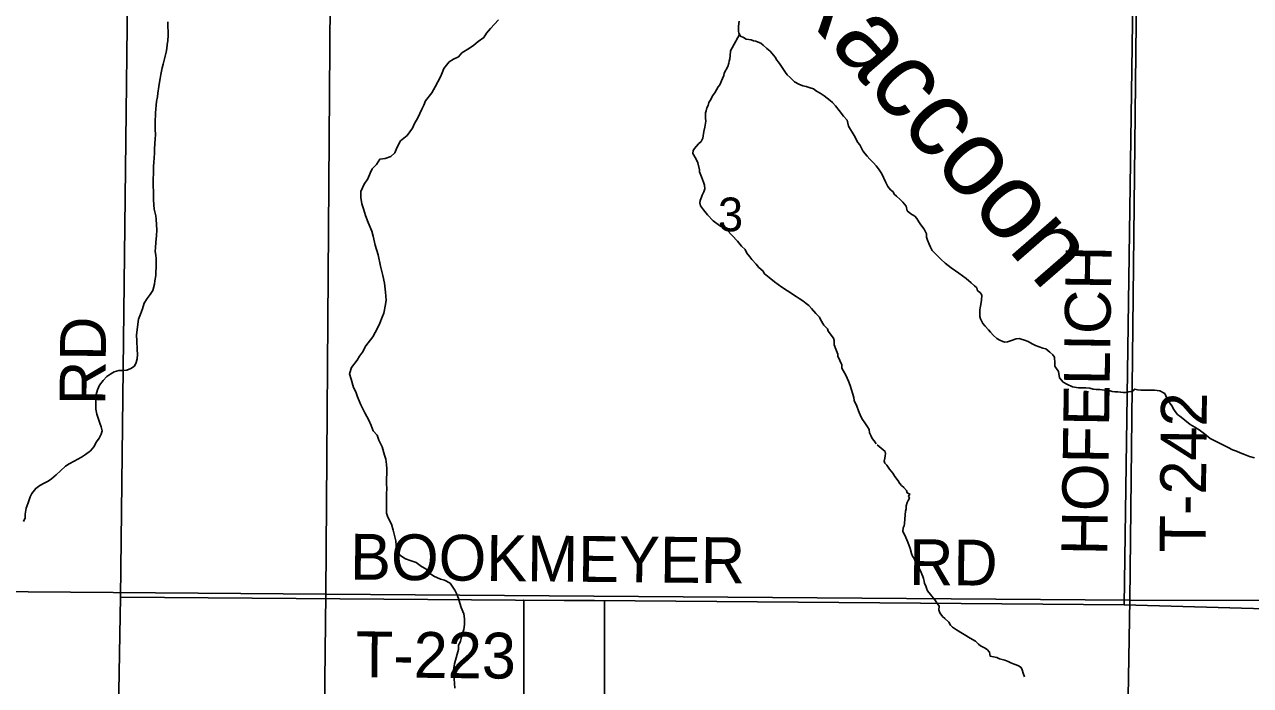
# Model space of a CAD drawing. Extents: x 1588073 to 2013523, y 1090242 to 1357120.
# Drawn here: x 1825493 to 1833520, y 1212418 to 1216746 of the extents above; entities that cross this region are included whole.
import ezdxf

# ---------------------------------------------------------------- set-up
doc = ezdxf.new("R2010")
doc.units = 0
for name, color, linetype in [('GM_X_Corporation', 7, 'Continuous'), ('GM_X_County_Road', 7, 'Continuous'), ('GM_X_County_Road_Text', 7, 'Continuous'), ('GM_X_Minor_River', 7, 'Continuous'), ('GM_X_Minor_River_Text', 7, 'Continuous'), ('GM_X_Section', 7, 'Continuous'), ('GM_X_Section_Text', 7, 'Continuous'), ('GM_X_Township_Road', 7, 'Continuous'), ('GM_X_Township_Road_Text', 7, 'Continuous')]:
    doc.layers.add(name, color=color, linetype=linetype)

msp = doc.modelspace()

# ---------------------------------------------------------------- linework, layer by layer
at = {"layer": 'GM_X_Corporation'}
msp.add_lwpolyline([(1828762.3, 1209451.1), (1828761.7, 1212977.2), (1829290, 1212973.1), (1829290.1, 1212152.7)], dxfattribs=at)
at = {"layer": 'GM_X_County_Road'}
msp.add_lwpolyline([(1826077.2, 1210525.9), (1826120.4, 1212997.4), (1826179.5, 1218042.8)], dxfattribs=at)
at = {"layer": 'GM_X_Minor_River'}
for points in [[(1826430.2, 1216763.4), (1826431.8, 1216729.3), (1826433.5, 1216703.2), (1826433.2, 1216673.1), (1826430.8, 1216641.1), (1826426.5, 1216613.1), (1826424.2, 1216589.1), (1826419.9, 1216565.1), (1826401, 1216487.1), (1826394.7, 1216463.1), (1826390.5, 1216441.1), (1826386.2, 1216419.1), (1826381.9, 1216393.1), (1826377.6, 1216369.1), (1826371.3, 1216339.1), (1826366.8, 1216297.1), (1826362.5, 1216273), (1826358.1, 1216241), (1826355.9, 1216217), (1826353.6, 1216191), (1826351.3, 1216166.9), (1826351, 1216144.9), (1826348.8, 1216122.9), (1826348, 1216058.7), (1826349.7, 1216024.6), (1826349.3, 1215994.6), (1826347, 1215966.6), (1826344.6, 1215930.5), (1826344.3, 1215902.4), (1826339.6, 1215842.4), (1826337.3, 1215818.3), (1826335.8, 1215688.1), (1826337.4, 1215652), (1826336.8, 1215595.9), (1826342.1, 1215535.7), (1826351.6, 1215493.5), (1826355.4, 1215471.4), (1826358.5, 1215399.2), (1826358.1, 1215365.1), (1826353.6, 1215319.1), (1826351.2, 1215285), (1826348.9, 1215259), (1826352.7, 1215234.9), (1826354.4, 1215212.8), (1826355.8, 1215156.7), (1826353.4, 1215124.7), (1826353.1, 1215102.6), (1826346.7, 1215066.6), (1826344.5, 1215044.6), (1826332, 1215004.6), (1826315.7, 1214978.8), (1826295.3, 1214950.9), (1826277, 1214921.1), (1826264.5, 1214883.1), (1826252.1, 1214849.2), (1826239.7, 1214817.2), (1826235.3, 1214783.2), (1826226.5, 1214711.1), (1826228.1, 1214675.1), (1826231.4, 1214616.9), (1826233.1, 1214584.8), (1826230.7, 1214556.8), (1826224.5, 1214532.8), (1826212.2, 1214508.9), (1826188, 1214493.1), (1826161.8, 1214483.3), (1826131.7, 1214479.7), (1826109.7, 1214479.9), (1826079.6, 1214472.2), (1826057.4, 1214458.4), (1826031.1, 1214440.7), (1826006.8, 1214414.9), (1825984.4, 1214385), (1825970.1, 1214353.1), (1825961.7, 1214323.2), (1825959.2, 1214283.1), (1825958.9, 1214257), (1825960.6, 1214227), (1825966.2, 1214194.8), (1825974, 1214168.7), (1825985.6, 1214136.5), (1825995.3, 1214112.3), (1826001.1, 1214086.2), (1825994.8, 1214064.2)], [(1828595.5, 1216776.2), (1828544.7, 1216718.7), (1828518.4, 1216688.9), (1828500, 1216661), (1828463.7, 1216635.3), (1828435.3, 1216609.6), (1828407.1, 1216591.8), (1828356.7, 1216560.3), (1828334.3, 1216534.5), (1828302.1, 1216518.8), (1828273.9, 1216501.1), (1828237.3, 1216457.4), (1828227, 1216429.4), (1828216.7, 1216403.5), (1828181.9, 1216337.7), (1828159.4, 1216297.9), (1828118.7, 1216246.2), (1828108.4, 1216218.2), (1828094.1, 1216192.3), (1828081.7, 1216162.4), (1828065.3, 1216130.5), (1828046.9, 1216098.6), (1828032.6, 1216066.7), (1827998, 1216019), (1827955.5, 1215983.4), (1827930.9, 1215937.5), (1827916.6, 1215905.6), (1827890.3, 1215881.8), (1827854, 1215868.2), (1827820, 1215864.6), (1827797.5, 1215828.7), (1827769.2, 1215801), (1827756.8, 1215773), (1827740.4, 1215735.1), (1827715.9, 1215701.3), (1827695.4, 1215653.4), (1827694.9, 1215613.4), (1827700.4, 1215571.2), (1827712.1, 1215539), (1827725.6, 1215494.8), (1827743.1, 1215448.5), (1827766.5, 1215392.1), (1827776.1, 1215359.9), (1827789.5, 1215301.7), (1827808.8, 1215237.3), (1827824, 1215163), (1827839.3, 1215102.7), (1827850.7, 1215052.5), (1827856.1, 1214994.3), (1827861.5, 1214940.1), (1827857.1, 1214912.1), (1827846.5, 1214856.1), (1827834.2, 1214830.2), (1827819.7, 1214790.3), (1827803.3, 1214758.4), (1827772.6, 1214700.6), (1827727.9, 1214640.9), (1827705.4, 1214601.1), (1827687, 1214573.2)], [(1830171.9, 1216766.6), (1830168.1, 1216734.4), (1830168.2, 1216702.4), (1830170.3, 1216688.3), (1830180.4, 1216670.3), (1830200.5, 1216660.4), (1830218.6, 1216650.4), (1830250.7, 1216644.6), (1830266.8, 1216638.6), (1830280.8, 1216636.7), (1830296.9, 1216630.8), (1830312.9, 1216622.8), (1830329, 1216610.9), (1830353.2, 1216588.9), (1830375.3, 1216571), (1830397.5, 1216545), (1830407.6, 1216531), (1830419.7, 1216513), (1830429.8, 1216499), (1830439.9, 1216483), (1830476.3, 1216431.1), (1830486.3, 1216417.1), (1830506.5, 1216399.1), (1830534.7, 1216371.2), (1830562.8, 1216355.2), (1830588.9, 1216345.3), (1830611, 1216339.4), (1830637.1, 1216331.5), (1830659.2, 1216323.6), (1830679.3, 1216309.7), (1830703.4, 1216295.8), (1830727.5, 1216279.8), (1830767.8, 1216247.9), (1830783.9, 1216236), (1830802, 1216214), (1830826.3, 1216182), (1830854.5, 1216146.1), (1830878.7, 1216120.1), (1830888.9, 1216080), (1830925.3, 1216020), (1830949.6, 1215974), (1830961.7, 1215958), (1830969.8, 1215940), (1830981.9, 1215918), (1830996, 1215900), (1831010.1, 1215884), (1831028.3, 1215864.1), (1831050.5, 1215840.1), (1831068.6, 1215820.1), (1831084.7, 1215800.2), (1831106.9, 1215768.2), (1831131.2, 1215716.1), (1831145.4, 1215686.1), (1831163.6, 1215664.1), (1831179.7, 1215650.2), (1831185.8, 1215634.2), (1831201.9, 1215622.2), (1831226, 1215600.3), (1831244.2, 1215582.3), (1831266.3, 1215556.3), (1831272.5, 1215526.3), (1831296.7, 1215506.3), (1831322.8, 1215490.4), (1831334.9, 1215476.4), (1831349, 1215454.4), (1831361.2, 1215434.4), (1831383.3, 1215406.5), (1831399.5, 1215374.4), (1831399.6, 1215354.4), (1831405.8, 1215334.4), (1831415.9, 1215308.3), (1831424, 1215288.3), (1831436.2, 1215266.3), (1831464.4, 1215238.4), (1831492.6, 1215208.4), (1831520.8, 1215182.5), (1831559, 1215152.6), (1831609.3, 1215118.7), (1831657.6, 1215082.9), (1831691.8, 1215054.9), (1831711.9, 1215035), (1831728, 1215021), (1831732.1, 1215003), (1831750.2, 1214991), (1831760.3, 1214973), (1831758.5, 1214940.9), (1831754.6, 1214912.8), (1831750.7, 1214890.8), (1831748.8, 1214876.7), (1831746.9, 1214858.6), (1831747, 1214834.6), (1831751.1, 1214818.6), (1831767.3, 1214788.6), (1831783.4, 1214770.6), (1831803.6, 1214746.6), (1831817.7, 1214730.6), (1831835.8, 1214712.7), (1831860, 1214690.7), (1831878.1, 1214678.8)], [(1830175.1, 1216679.8), (1830115, 1216574.2), (1830112.3, 1216540.2), (1830109.9, 1216520.2), (1830105.6, 1216506.3), (1830105.3, 1216492.2), (1830096.9, 1216470.4), (1830074, 1216426.8), (1830071.7, 1216412.8), (1830063.3, 1216392.9), (1830046.4, 1216351.2), (1830034.1, 1216337.4), (1830013.3, 1216297.8), (1829996.9, 1216278.1), (1829986.4, 1216254.2), (1829974, 1216234.5), (1829969.7, 1216216.5), (1829961.3, 1216200.7), (1829954.9, 1216180.8), (1829952.6, 1216166.8), (1829951.9, 1216132.8), (1829953.5, 1216112.7), (1829951.2, 1216098.7), (1829946.7, 1216072.8), (1829940.1, 1216044.9), (1829933.2, 1216000.9), (1829922.7, 1215979.1), (1829906.4, 1215963.4), (1829892.1, 1215949.7), (1829879.8, 1215933.9), (1829871.5, 1215920.1), (1829869.2, 1215902.1), (1829890.3, 1215863.6), (1829901.8, 1215839.3), (1829912.9, 1215795), (1829912.6, 1215781), (1829925.9, 1215748.7), (1829939.2, 1215714.4), (1829944.8, 1215694.3), (1829946.3, 1215670.2), (1829939.9, 1215650.3), (1829929.4, 1215628.5), (1829925.1, 1215614.5), (1829916.7, 1215592.7), (1829914.4, 1215578.7), (1829918, 1215558.6), (1829937.4, 1215532.2), (1829964.7, 1215499.6), (1830001.9, 1215460.8), (1830043.2, 1215429.9), (1830090.6, 1215400.9), (1830161, 1215327.4), (1830188.3, 1215294.8), (1830211.8, 1215272.3), (1830221.3, 1215248.1), (1830242.8, 1215225.6), (1830254.5, 1215207.4), (1830283.8, 1215176.7), (1830301.3, 1215154.4), (1830328.8, 1215129.8), (1830336.5, 1215115.6), (1830367.9, 1215088.9), (1830403.3, 1215060.2), (1830450.6, 1215025.2), (1830488.1, 1215002.4), (1830511.7, 1214985.9), (1830527.5, 1214975.6), (1830545.2, 1214965.2), (1830564.9, 1214950.8), (1830588.6, 1214936.3), (1830610.3, 1214919.9), (1830628, 1214905.5), (1830645.6, 1214887.1), (1830674.9, 1214854.5), (1830698.3, 1214830), (1830704, 1214813.8), (1830727.2, 1214777.3), (1830750.7, 1214752.8), (1830754.4, 1214738.7), (1830789.4, 1214692), (1830793.1, 1214677.9), (1830794.8, 1214663.8), (1830794.5, 1214647.8), (1830803.9, 1214619.6), (1830817.2, 1214587.3), (1830818.9, 1214573.2), (1830843.8, 1214518.6), (1830845.3, 1214494.6), (1830870.3, 1214450), (1830887.5, 1214409.6), (1830898.9, 1214381.3), (1830923.2, 1214302.7), (1830924.8, 1214284.7), (1830942, 1214246.3), (1830953.4, 1214216), (1830968.6, 1214179.6), (1830980.2, 1214159.4), (1830995.7, 1214137.1), (1831011.2, 1214110.7), (1831022.8, 1214094.4), (1831026.4, 1214072.3)], [(1831878.1, 1214678.8), (1831898.1, 1214670.8), (1831912.2, 1214666.9), (1831928.2, 1214669), (1831956.2, 1214677.1), (1831986.2, 1214687.3), (1832004.3, 1214689.4), (1832018.3, 1214685.4), (1832040.4, 1214679.5), (1832064.5, 1214669.6), (1832090.6, 1214655.7), (1832112.7, 1214643.8), (1832160.9, 1214626), (1832179, 1214622), (1832205.1, 1214600.1), (1832225.3, 1214582.1), (1832237.4, 1214568.2), (1832239.6, 1214528.1), (1832239.7, 1214508), (1832261.9, 1214474), (1832270.1, 1214431.9), (1832294.3, 1214404), (1832316.4, 1214390), (1832354.6, 1214374.2), (1832394.7, 1214366.3), (1832442.8, 1214366.6), (1832468.9, 1214364.7), (1832489, 1214358.8), (1832509, 1214356.9), (1832533.1, 1214355), (1832563.2, 1214351.1), (1832581.2, 1214349.2), (1832601.3, 1214347.3), (1832615.3, 1214343.3), (1832631.3, 1214341.4), (1832651.4, 1214341.5), (1832669.4, 1214339.6), (1832687.5, 1214335.7), (1832701.5, 1214335.7), (1832721.6, 1214339.8), (1832737.6, 1214343.9), (1832751.6, 1214348)], [(1827687, 1214573.2), (1827670.7, 1214547.3), (1827634.1, 1214499.6), (1827621.6, 1214457.7), (1827631.3, 1214423.5), (1827646.6, 1214369.2), (1827662.4, 1214341), (1827674, 1214308.8), (1827695.4, 1214256.5), (1827720.9, 1214204.1), (1827746.4, 1214155.7), (1827762, 1214119.4), (1827775.6, 1214085.2), (1827801.3, 1214056.9), (1827813, 1214024.7), (1827834.5, 1213980.4), (1827849.9, 1213926.1), (1827859.6, 1213899.9), (1827863.2, 1213865.8), (1827864.9, 1213835.7), (1827863.8, 1213743.6), (1827865.4, 1213703.5), (1827863.1, 1213677.4), (1827862, 1213583.2), (1827863.6, 1213547.1), (1827871.3, 1213521), (1827894.8, 1213474.6), (1827906.4, 1213434.4), (1827912.1, 1213408.3), (1827923.6, 1213366.1), (1827927.2, 1213334), (1827928.9, 1213305.9), (1827950.6, 1213271.6), (1827986.3, 1213247.2), (1828024.2, 1213234.8), (1828058.1, 1213222.4), (1828091.9, 1213198), (1828119.8, 1213181.6), (1828145.5, 1213153.3), (1828173.3, 1213134.9), (1828217.1, 1213114.4), (1828243.1, 1213108.1), (1828278.9, 1213087.7), (1828310.4, 1213041.3), (1828324.2, 1213015.1), (1828333.9, 1212986.9), (1828343.5, 1212956.8), (1828351.2, 1212928.6), (1828368.8, 1212888.3), (1828374.4, 1212854.2), (1828374, 1212818.1), (1828369.6, 1212784.1), (1828357.1, 1212742.2), (1828346.7, 1212708.2), (1828334.3, 1212680.3), (1828334.1, 1212654.2), (1828325.7, 1212622.2), (1828308.9, 1212560.3), (1828302.5, 1212520.3), (1828304.1, 1212488.2), (1828305.8, 1212462.1), (1828311.1, 1212399.9)], [(1832748.7, 1214347.2), (1832763.5, 1214358.1), (1832779.6, 1214354.1), (1832801.7, 1214352.2), (1832855.8, 1214352.5), (1832891.9, 1214350.7), (1832926, 1214346.8), (1832960.1, 1214328.9), (1832976.4, 1214288.9), (1833004.6, 1214248.9), (1833018.8, 1214224.9), (1833026.8, 1214210.9), (1833043, 1214192.9), (1833065.1, 1214175), (1833089.3, 1214155.1), (1833125.5, 1214127.2), (1833155.6, 1214109.2), (1833183.8, 1214091.3), (1833218, 1214065.4), (1833256.2, 1214035.5), (1833356.7, 1213985.9), (1833372.8, 1213975.9), (1833402.9, 1213962), (1833429, 1213952.1), (1833453.1, 1213942.2), (1833481.2, 1213930.3), (1833513.4, 1213918.4), (1833545.5, 1213908.6)], [(1825994.8, 1214064.2), (1825982.5, 1214038.3), (1825964.2, 1214012.5), (1825945.8, 1213980.6), (1825925.4, 1213954.8), (1825893.1, 1213931.1), (1825864.9, 1213913.3), (1825818.5, 1213885.8), (1825784.3, 1213870.1), (1825762.1, 1213854.3), (1825727.7, 1213822.6), (1825699.3, 1213796.8), (1825669, 1213771.1), (1825646.8, 1213755.3), (1825622.6, 1213743.6), (1825592.4, 1213727.8), (1825566.1, 1213708.1), (1825541.7, 1213674.3), (1825529.4, 1213652.4), (1825517, 1213614.4), (1825504.5, 1213578.5), (1825498.1, 1213540.5), (1825497.8, 1213516.4), (1825485.5, 1213492.5)], [(1831026.4, 1214072.3), (1831035.9, 1214050.1), (1831043.6, 1214035.9), (1831055.2, 1214019.7), (1831068.8, 1213999.4)], [(1832039.7, 1212474.5), (1832031.9, 1212498.6), (1832024, 1212520.7), (1832018.2, 1212534.8), (1832000.2, 1212547), (1831986.3, 1212553.1), (1831972.3, 1212557.3), (1831950.3, 1212565.5), (1831932.4, 1212575.7), (1831910.4, 1212583.9), (1831876.5, 1212592.2), (1831858.5, 1212600.4), (1831814.6, 1212610.8), (1831810.8, 1212636.9), (1831794.9, 1212653.1), (1831779, 1212665.2), (1831753, 1212677.5), (1831739.1, 1212689.6), (1831719.3, 1212707.8), (1831685.4, 1212728.2), (1831595.7, 1212783.1), (1831569.8, 1212799.4), (1831555.9, 1212813.5), (1831544.1, 1212831.7), (1831518.3, 1212855.9), (1831504.4, 1212870.1), (1831486.5, 1212894.3), (1831478.7, 1212914.4), (1831480.9, 1212938.5), (1831471, 1212952.6), (1831453.2, 1212978.8), (1831425.5, 1213013.1), (1831405.6, 1213037.3), (1831397.8, 1213055.5), (1831393.9, 1213071.5), (1831386, 1213085.6), (1831384.2, 1213101.7), (1831378.3, 1213117.8), (1831374.4, 1213131.8), (1831368.5, 1213145.9), (1831360.6, 1213164), (1831344.9, 1213196.2), (1831327.1, 1213228.5), (1831317.3, 1213248.6), (1831307.4, 1213264.7), (1831299.6, 1213282.8), (1831291.8, 1213315), (1831276.2, 1213357.2), (1831256.5, 1213401.5), (1831242.7, 1213425.7), (1831244.9, 1213449.7), (1831253, 1213463.7), (1831255.2, 1213477.7), (1831257.4, 1213507.7), (1831259.6, 1213535.8), (1831261.8, 1213559.8), (1831266, 1213573.8), (1831266.1, 1213593.9), (1831272.3, 1213615.9), (1831278.5, 1213629.8), (1831286.6, 1213643.8), (1831280.7, 1213657.9), (1831288.8, 1213671.8), (1831272.9, 1213680), (1831267, 1213694.1), (1831251.1, 1213714.3), (1831235.2, 1213728.4), (1831221.3, 1213742.6), (1831213.5, 1213758.7), (1831191.7, 1213787), (1831177.8, 1213809.1), (1831156, 1213835.4), (1831138.2, 1213859.6), (1831126.3, 1213873.7), (1831122.4, 1213887.8), (1831126.6, 1213905.8), (1831128.7, 1213921.8), (1831130.8, 1213935.8), (1831129, 1213949.9), (1831075.5, 1213994.4)]]:
    msp.add_lwpolyline(points, dxfattribs=at)
at = {"layer": 'GM_X_Section'}
for points in [[(1838105.2, 1218225), (1838006, 1212966.3), (1832728.9, 1212977.6), (1832785.7, 1218150.4), (1832921.8, 1218155.8)], [(1832785.7, 1218150.4), (1832728.9, 1212977.6), (1827464.8, 1213017), (1827502.3, 1218087.8), (1827704.4, 1218090.5)], [(1827502.3, 1218087.8), (1827464.8, 1213017), (1822172, 1213057.9), (1822250.6, 1218004.3), (1822442.8, 1218013.1)], [(1827464.8, 1213017), (1827404, 1207740.3), (1822128.9, 1207733.1), (1822172, 1213057.9)], [(1832728.9, 1212977.6), (1832640.2, 1207803), (1827404, 1207740.3), (1827464.8, 1213017)], [(1832728.9, 1212977.6), (1838006, 1212966.3), (1837979, 1207751.4), (1832640.2, 1207803)]]:
    msp.add_lwpolyline(points, close=True, dxfattribs=at)
at = {"layer": 'GM_X_Township_Road'}
for points in [[(1832693.3, 1212947), (1832767, 1218131.7)], [(1826120.4, 1212997.4), (1828708.2, 1212977.6)], [(1828708.2, 1212977.6), (1829225.7, 1212973.6)], [(1829225.7, 1212973.6), (1832693.3, 1212947), (1834000.8, 1212909.8)]]:
    msp.add_lwpolyline(points, dxfattribs=at)

# ---------------------------------------------------------------- texts
at = {"layer": 'GM_X_County_Road_Text'}
msp.add_text('RD', height=300, rotation=89.50634, dxfattribs=at).set_placement((1826022.3, 1214252.8))
at = {"layer": 'GM_X_Minor_River_Text'}
msp.add_text('Raccoon', height=500.29, rotation=310.98465, dxfattribs=at).set_placement((1830438.9, 1216984.8))
at = {"layer": 'GM_X_Section_Text'}
msp.add_text('3', height=221, rotation=0.00001, dxfattribs=at).set_placement((1830033.2, 1215391.7))
at = {"layer": 'GM_X_Township_Road_Text'}
for s, rotation, p in [('HOFELICH', 89.16557, (1832581.5, 1213267.9)), ('T-242', 89.4386, (1833224.6, 1213287.5)), ('BOOKMEYER', 359.45731, (1827623.4, 1213111.5)), ('RD', 359.50634, (1831283.8, 1213076.2)), ('T-223', 359.43807, (1827660.9, 1212472.8))]:
    msp.add_text(s, height=300, rotation=rotation, dxfattribs=at).set_placement(p)

doc.saveas('drawing.dxf')
